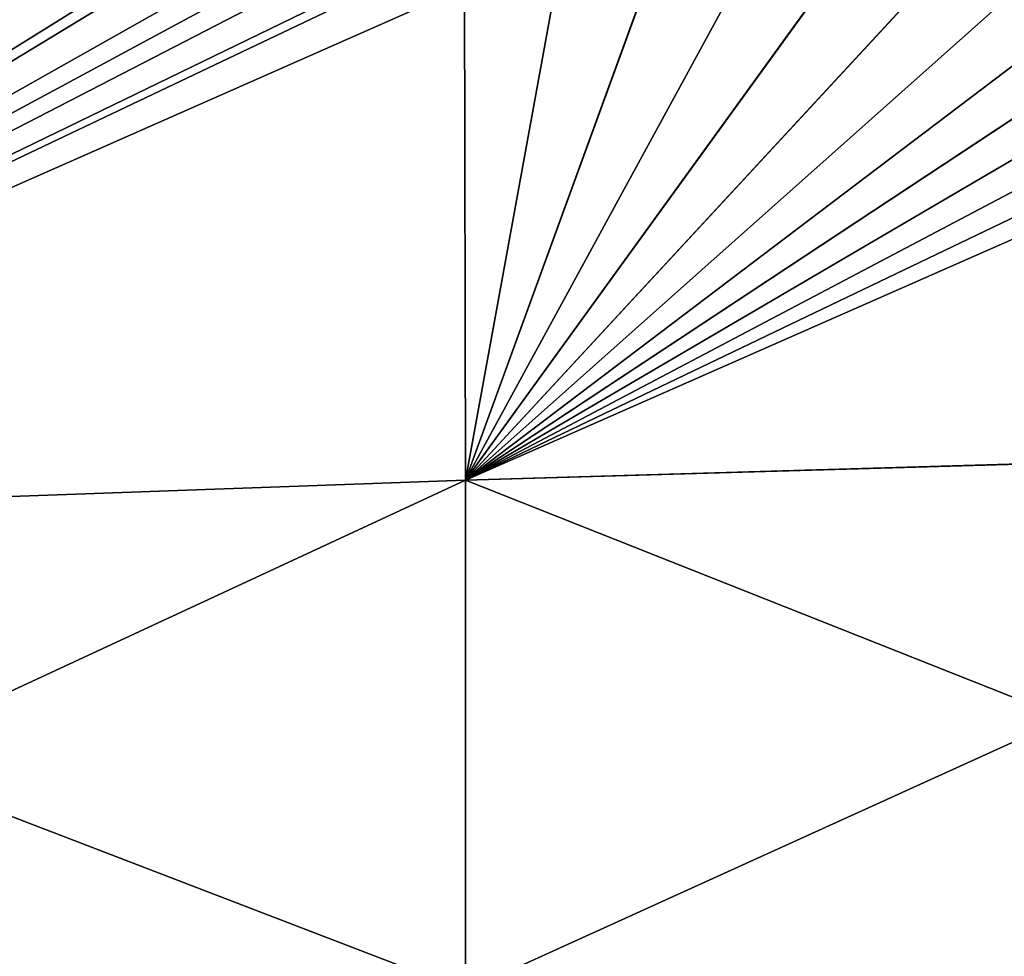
# Model space of a CAD drawing. Header units: metres. Extents: x -61 to 49, y -32 to 32.
# Tile 287 of 343: x 37.2 to 39.45, y 11.89 to 14.03. Entities that reach past the tile are written whole.
import ezdxf

# ---------------------------------------------------------------- set-up
doc = ezdxf.new("R2010")
doc.units = ezdxf.units.M
doc.layers.add('solid_K_27_40_10_000Y34', color=7, linetype='CONTINUOUS')

msp = doc.modelspace()

# ---------------------------------------------------------------- linework, layer by layer
at = {"layer": 'solid_K_27_40_10_000Y34'}
for points in [[(40.964565, 14.183041, 20.524872), (40.724655, 14.175618, 20.516136), (38.219318, 12.974189, 21.124224)], [(40.964565, 13.053213, 21.261293), (40.964565, 14.183041, 20.524872), (38.219318, 12.974189, 21.124224)], [(40.724655, 14.175618, 20.516136), (40.485023, 14.168244, 20.506821), (38.219318, 12.974189, 21.124224)], [(40.485023, 14.168244, 20.506821), (40.245674, 14.16092, 20.496931), (38.219318, 12.974189, 21.124224)], [(40.245674, 14.16092, 20.496931), (40.006607, 14.153646, 20.486464), (38.219318, 12.974189, 21.124224)], [(40.006401, 14.153648, -20.486448), (40.964565, 13.054362, -21.260588), (38.219318, 12.974189, -21.124224)], [(39.767548, 14.14642, -20.475407), (40.006401, 14.153648, -20.486448), (38.219318, 12.974189, -21.124224)], [(40.006607, 14.153646, 20.486464), (39.767818, 14.146421, 20.475424), (38.219318, 12.974189, 21.124224)], [(39.767818, 14.146421, 20.475424), (39.529316, 14.139248, 20.463812), (38.219318, 12.974189, 21.124224)], [(39.528973, 14.139241, -20.463793), (39.767548, 14.14642, -20.475407), (38.219318, 12.974189, -21.124224)], [(39.529316, 14.139248, 20.463812), (39.291096, 14.132125, 20.45163), (38.219318, 12.974189, 21.124224)], [(39.290668, 14.132114, -20.451607), (39.528973, 14.139241, -20.463793), (38.219318, 12.974189, -21.124224)], [(39.291096, 14.132125, 20.45163), (39.053158, 14.125053, 20.438879), (38.219318, 12.974189, 21.124224)], [(39.052647, 14.125039, -20.43885), (39.290668, 14.132114, -20.451607), (38.219318, 12.974189, -21.124224)], [(39.053158, 14.125053, 20.438879), (38.843861, 14.118869, 20.427179), (38.219318, 12.974189, 21.124224)], [(38.843498, 14.118857, -20.42716), (39.052647, 14.125039, -20.43885), (38.219318, 12.974189, -21.124224)], [(38.843861, 14.118869, 20.427179), (38.634781, 14.112724, 20.415041), (38.219318, 12.974189, 21.124224)], [(38.634563, 14.112717, -20.41503), (38.843498, 14.118857, -20.42716), (38.219318, 12.974189, -21.124224)], [(38.217293, 14.100555, 20.389454), (38.005367, 14.094431, 20.375776), (35.439369, 12.87429, 20.924995)], [(38.219318, 12.974189, 21.124224), (38.217293, 14.100555, 20.389454), (35.439369, 12.87429, 20.924995)], [(38.217346, 14.100554, -20.38946), (38.219318, 12.974189, -21.124224), (35.439369, 12.874306, -20.924986)], [(37.952114, 14.092894, -20.372267), (38.217346, 14.100554, -20.38946), (35.439369, 12.874306, -20.924986)], [(38.005367, 14.094431, 20.375776), (37.793674, 14.088347, 20.361649), (35.439369, 12.87429, 20.924995)], [(38.425926, 14.10662, 20.402466), (38.217293, 14.100555, 20.389454), (38.219318, 12.974189, 21.124224)], [(38.425846, 14.106615, -20.402462), (38.219318, 12.974189, -21.124224), (38.217346, 14.100554, -20.38946)], [(38.634781, 14.112724, 20.415041), (38.425926, 14.10662, 20.402466), (38.219318, 12.974189, 21.124224)], [(38.425846, 14.106615, -20.402462), (38.634563, 14.112717, -20.41503), (38.219318, 12.974189, -21.124224)], [(37.687237, 14.085299, -20.354372), (37.952114, 14.092894, -20.372267), (35.439369, 12.874306, -20.924986)], [(37.793674, 14.088347, 20.361649), (37.582214, 14.082305, 20.347073), (35.439369, 12.87429, 20.924995)], [(37.422714, 14.077769, -20.335773), (37.687237, 14.085299, -20.354372), (35.439369, 12.874306, -20.924986)], [(37.582214, 14.082305, 20.347073), (37.370983, 14.076305, 20.33205), (35.439369, 12.87429, 20.924995)], [(37.15855, 14.070304, -20.316477), (37.422714, 14.077769, -20.335773), (35.439369, 12.874306, -20.924986)], [(37.370983, 14.076305, 20.33205), (37.159988, 14.070347, 20.316582), (35.439369, 12.87429, 20.924995)], [(40.964565, 13.054362, -21.260588), (40.964565, 11.886216, -21.935061), (38.219318, 12.974189, -21.124224)], [(40.964565, 13.053213, 21.261293), (38.219318, 12.974189, 21.124224), (38.219318, 11.807023, 21.798088)], [(40.964565, 11.88503, 21.935703), (40.964565, 13.053213, 21.261293), (38.219318, 11.807023, 21.798088)], [(38.219318, 12.974189, -21.124224), (38.219318, 11.807023, -21.798088), (35.439369, 12.874306, -20.924986)], [(38.219318, 12.974189, 21.124224), (35.439369, 12.87429, 20.924995), (35.439369, 11.684421, 21.611967)], [(38.219318, 11.807023, 21.798088), (38.219318, 12.974189, 21.124224), (35.439369, 11.684421, 21.611967)], [(40.964565, 11.886216, -21.935061), (38.219318, 11.807023, -21.798088), (38.219318, 12.974189, -21.124224)], [(38.219318, 11.807023, -21.798088), (35.439369, 11.684429, -21.611963), (35.439369, 12.874306, -20.924986)], [(40.964565, 11.886216, -21.935061), (40.964565, 10.68349, -22.545332), (38.219318, 11.807023, -21.798088)]]:
    msp.add_3dface(points, dxfattribs=at)

doc.saveas('drawing.dxf')
